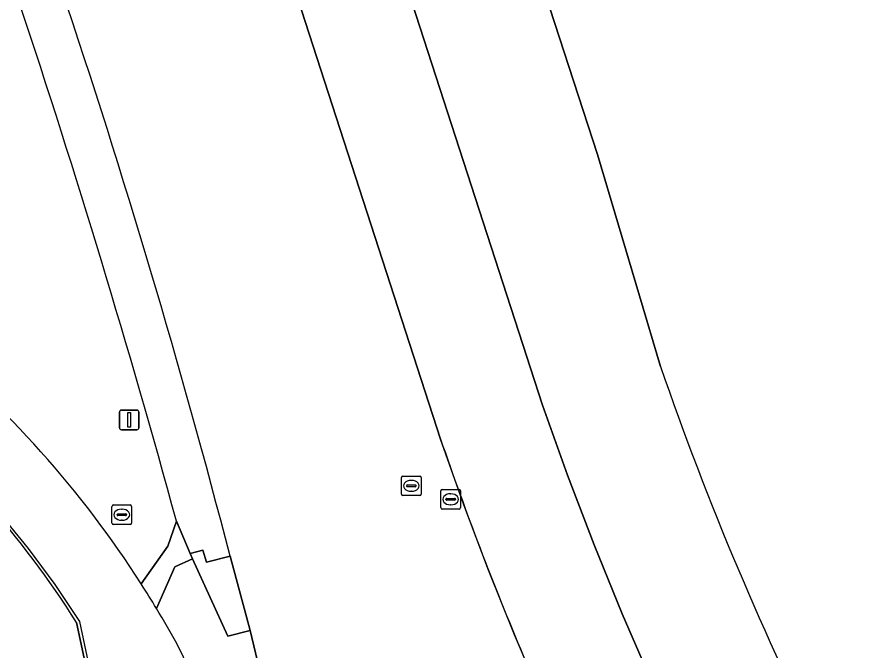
# Model space of a CAD drawing. Extents: x 155018 to 156648, y 383979 to 385733.
# Drawn here: x 156207.97 to 156251.77, y 384667.07 to 384699.34 of the extents above; entities that cross this region are included whole.
import ezdxf

# ---------------------------------------------------------------- set-up
doc = ezdxf.new("R2010")
doc.units = 0
for name, color, linetype in [('IMGEO_Berm_groen', 7, 'Continuous'), ('IMGEO_Brandkraan', 7, 'Continuous'), ('IMGEO_Erf', 7, 'Continuous'), ('IMGEO_Groenvoorziening', 7, 'Continuous'), ('IMGEO_Lichtmast', 7, 'Continuous'), ('IMGEO_Lijnafwatering', 7, 'Continuous'), ('IMGEO_Parkeervlak_gesloten', 7, 'Continuous'), ('IMGEO_Rijbaan_lokaal_gesloten', 7, 'Continuous'), ('IMGEO_Rijbaan_regionaal_gesloten', 7, 'Continuous'), ('IMGEO_Rioolput', 7, 'Continuous'), ('IMGEO_Voetpad_onverhard', 7, 'Continuous'), ('IMGEO_Voetpad_open', 7, 'Continuous')]:
    doc.layers.add(name, color=color, linetype=linetype)

msp = doc.modelspace()

# ---------------------------------------------------------------- linework, layer by layer
at = {"layer": 'IMGEO_Berm_groen'}
for points in [[(156219.838, 384668.094), (156218.706, 384667.817), (156216.907, 384671.748), (156216.011, 384671.337), (156215.071, 384669.221)], [(156220.658, 384664.696), (156219.838, 384668.094)]]:
    msp.add_lwpolyline(points, dxfattribs=at)
for centre, radius, start, end in [((156168.203, 384641.097), 54.658, 28.6582, 30.9671), ((156146.676, 384633.635), 77.22, 10.73157, 25.85483)]:
    msp.add_arc(centre, radius, start, end, dxfattribs=at)
at = {"layer": 'IMGEO_Brandkraan'}
for p, q in [((156212.802, 384673.571), (156212.802, 384674.423)), ((156212.877, 384674.497), (156213.729, 384674.497)), ((156213.803, 384674.423), (156213.803, 384673.571)), ((156213.061, 384673.991), (156213.061, 384674.003)), ((156213.499, 384673.954), (156213.101, 384673.954)), ((156213.104, 384674.04), (156213.502, 384674.04)), ((156213.29, 384674.277), (156213.315, 384674.277)), ((156213.545, 384674.003), (156213.545, 384673.991)), ((156213.729, 384673.497), (156212.877, 384673.497)), ((156213.313, 384673.717), (156213.288, 384673.717))]:
    msp.add_line(p, q, dxfattribs=at)
for points in [[(156212.802, 384673.571), (156212.802, 384674.423)], [(156212.877, 384674.497), (156213.729, 384674.497)], [(156213.803, 384674.423), (156213.803, 384673.571)], [(156213.729, 384673.497), (156212.877, 384673.497)]]:
    msp.add_lwpolyline(points, dxfattribs=at)
for centre, radius, start, end in [((156212.879, 384674.421), 0.0765, 91.552, 178.448), ((156212.879, 384674.421), 0.0765, 91.552, 178.448), ((156213.727, 384674.421), 0.0765, 1.552, 88.448), ((156213.727, 384674.421), 0.0765, 1.552, 88.448), ((156213.101, 384674), 0.0403, 85.8775, 175.7526), ((156213.098, 384673.99), 0.0366, 178.938, 274.7102), ((156213.502, 384673.997), 0.043, 264.8664, 352.4533), ((156213.506, 384674.002), 0.0386, 1.7309, 96.639), ((156212.879, 384673.573), 0.0765, 181.552, 268.448), ((156212.879, 384673.573), 0.0765, 181.552, 268.448), ((156213.727, 384673.573), 0.0765, 271.552, 358.448), ((156213.727, 384673.573), 0.0765, 271.552, 358.448)]:
    msp.add_arc(centre, radius, start, end, dxfattribs=at)
for centre, major_axis, ratio, start_param, end_param in [((156213.289, 384673.997), (-0.387, 0.002), 0.722429, 4.712389, 7.853982), ((156213.314, 384673.997), (-0.39, 0.002), 0.717154, 1.570796, 4.712389)]:
    msp.add_ellipse(centre, major_axis=major_axis, ratio=ratio, start_param=start_param, end_param=end_param, dxfattribs=at)
at = {"layer": 'IMGEO_Erf'}
for points in [[(156229.957, 384715.21), (156232.448, 384708.003), (156237.531, 384692.351), (156240.748, 384681.554)], [(156218.203, 384646.681), (156214.217, 384654.782), (156213.516, 384656.716), (156210.99, 384668.513)]]:
    msp.add_lwpolyline(points, dxfattribs=at)
for centre, radius, start, end in [((156390.284, 384732.935), 158.117, 198.96284, 206.94195), ((156170.279, 384642.85), 48.125, 32.2256, 50.7845)]:
    msp.add_arc(centre, radius, start, end, dxfattribs=at)
at = {"layer": 'IMGEO_Groenvoorziening'}
msp.add_lwpolyline([(156214.295, 384670.471), (156215.643, 384672.4), (156216.088, 384673.667)], dxfattribs=at)
for centre, radius, start, end in [((155726.458, 384539.639), 507.642, 15.30871, 18.42638), ((156169.95, 384642.085), 52.652, 32.624, 51.0616)]:
    msp.add_arc(centre, radius, start, end, dxfattribs=at)
at = {"layer": 'IMGEO_Lichtmast'}
for p, q in [((156213.182, 384678.426), (156213.182, 384679.226)), ((156213.182, 384679.226), (156213.182, 384678.426)), ((156213.282, 384679.326), (156214.072, 384679.326)), ((156214.072, 384679.326), (156213.282, 384679.326)), ((156214.172, 384679.226), (156214.172, 384678.426)), ((156214.172, 384678.426), (156214.172, 384679.226)), ((156214.072, 384678.326), (156213.282, 384678.326)), ((156213.282, 384678.326), (156214.072, 384678.326))]:
    msp.add_line(p, q, dxfattribs=at)
msp.add_lwpolyline([(156213.602, 384679.201), (156213.752, 384679.201), (156213.752, 384678.451), (156213.602, 384678.451), (156213.602, 384679.201)], dxfattribs=at)
for centre, start, end in [((156213.282, 384679.226), 90, 180), ((156213.282, 384679.226), 90, 180), ((156214.072, 384679.226), 0, 90), ((156214.072, 384679.226), 360, 90), ((156213.282, 384678.426), 180, 270), ((156213.282, 384678.426), 180, 270), ((156214.072, 384678.426), 270, 0), ((156214.072, 384678.426), 270, 0)]:
    msp.add_arc(centre, 0.1, start, end, dxfattribs=at)
at = {"layer": 'IMGEO_Lijnafwatering'}
for points in [[(156226.82, 384686.248), (156220.874, 384704.586), (156220.853, 384704.653), (156220.831, 384704.721), (156220.81, 384704.788)], [(156233.314, 384667.88), (156231.989, 384671.174), (156230.732, 384674.496), (156229.546, 384677.843), (156226.82, 384686.248)], [(156207.111, 384674.032), (156208.539, 384672.269), (156209.884, 384670.442), (156211.143, 384668.554), (156213.644, 384656.757), (156213.786, 384656.366)], [(156241.632, 384650.26), (156240.632, 384652.199), (156239.662, 384654.153), (156238.721, 384656.121), (156236.819, 384659.994), (156235.016, 384663.915), (156233.314, 384667.88)]]:
    msp.add_lwpolyline(points, dxfattribs=at)
at = {"layer": 'IMGEO_Parkeervlak_gesloten'}
for points in [[(156255.201, 384638.385), (156249.003, 384648.212), (156243.643, 384658.521), (156241.948, 384661.961), (156240.333, 384665.439), (156238.8, 384668.954), (156237.365, 384672.463), (156236.011, 384676.004), (156234.74, 384679.575), (156226.074, 384706.301), (156223.759, 384713.208), (156218.652, 384726.412), (156213.156, 384739.459), (156207.274, 384752.336), (156204.643, 384757.76), (156201.954, 384763.155), (156199.208, 384768.521), (156194.075, 384778.007), (156188.723, 384787.371), (156183.156, 384796.609), (156150.3, 384847.136), (156144.003, 384846.776)], [(156218.594, 384711.388), (156220.874, 384704.586), (156229.546, 384677.843)]]:
    msp.add_lwpolyline(points, dxfattribs=at)
msp.add_arc((156389.55, 384732.656), 169.132, 198.90993, 202.90705, dxfattribs=at)
at = {"layer": 'IMGEO_Rijbaan_lokaal_gesloten'}
for points in [[(156183.156, 384796.609), (156188.723, 384787.371), (156194.075, 384778.007), (156199.208, 384768.521), (156201.954, 384763.155), (156204.643, 384757.76), (156207.274, 384752.336), (156213.156, 384739.459), (156218.652, 384726.412), (156223.759, 384713.208), (156226.074, 384706.301), (156234.74, 384679.575), (156236.011, 384676.004), (156237.365, 384672.463), (156238.8, 384668.954), (156240.333, 384665.439), (156241.948, 384661.961), (156243.643, 384658.521), (156249.003, 384648.212), (156255.201, 384638.385)], [(156240.748, 384681.554), (156237.531, 384692.351), (156232.448, 384708.003), (156229.957, 384715.21)], [(156210.99, 384668.513), (156213.516, 384656.716), (156214.217, 384654.782), (156218.203, 384646.681)]]:
    msp.add_lwpolyline(points, dxfattribs=at)
for centre, radius, start, end in [((156169.95, 384642.085), 52.652, 32.624, 51.0616), ((156390.284, 384732.935), 158.117, 198.96284, 206.94195), ((156170.279, 384642.85), 48.125, 32.2256, 50.7845), ((156163.062, 384637.8), 60.763, 31.13833, 32.52569), ((156168.203, 384641.097), 54.658, 28.6582, 30.9671), ((156146.676, 384633.635), 77.22, 10.73157, 25.85483)]:
    msp.add_arc(centre, radius, start, end, dxfattribs=at)
at = {"layer": 'IMGEO_Rijbaan_regionaal_gesloten'}
for points in [[(156229.546, 384677.843), (156220.874, 384704.586), (156218.594, 384711.388)], [(156218.823, 384671.884), (156219.838, 384668.094), (156220.658, 384664.696)]]:
    msp.add_lwpolyline(points, dxfattribs=at)
for centre, radius, start, end in [((155797.054, 384562.145), 435.812, 14.58432, 18.55772), ((156389.55, 384732.656), 169.132, 198.90993, 202.90705)]:
    msp.add_arc(centre, radius, start, end, dxfattribs=at)
at = {"layer": 'IMGEO_Rioolput'}
for p, q in [((156227.553, 384675.043), (156227.553, 384675.895)), ((156227.628, 384675.969), (156228.48, 384675.969)), ((156228.041, 384675.749), (156228.066, 384675.749)), ((156228.554, 384675.895), (156228.554, 384675.043)), ((156227.812, 384675.463), (156227.812, 384675.475)), ((156228.25, 384675.426), (156227.852, 384675.426)), ((156227.855, 384675.512), (156228.253, 384675.512)), ((156228.296, 384675.475), (156228.296, 384675.463)), ((156229.633, 384675.283), (156230.485, 384675.283)), ((156228.48, 384674.969), (156227.628, 384674.969)), ((156228.064, 384675.189), (156228.039, 384675.189)), ((156229.558, 384674.357), (156229.558, 384675.209)), ((156229.86, 384674.826), (156230.258, 384674.826)), ((156230.046, 384675.063), (156230.071, 384675.063)), ((156230.559, 384675.209), (156230.559, 384674.357)), ((156229.817, 384674.777), (156229.817, 384674.789)), ((156230.255, 384674.74), (156229.857, 384674.74)), ((156230.069, 384674.503), (156230.044, 384674.503)), ((156230.301, 384674.789), (156230.301, 384674.777)), ((156230.485, 384674.283), (156229.633, 384674.283))]:
    msp.add_line(p, q, dxfattribs=at)
for points in [[(156227.553, 384675.043), (156227.553, 384675.895)], [(156227.628, 384675.969), (156228.48, 384675.969)], [(156228.554, 384675.895), (156228.554, 384675.043)], [(156229.633, 384675.283), (156230.485, 384675.283)], [(156228.48, 384674.969), (156227.628, 384674.969)], [(156229.558, 384674.357), (156229.558, 384675.209)], [(156230.559, 384675.209), (156230.559, 384674.357)], [(156230.485, 384674.283), (156229.633, 384674.283)]]:
    msp.add_lwpolyline(points, dxfattribs=at)
for centre, radius, start, end in [((156227.63, 384675.893), 0.0765, 91.552, 178.448), ((156227.63, 384675.893), 0.0765, 91.552, 178.448), ((156228.478, 384675.893), 0.0765, 1.552, 88.448), ((156228.478, 384675.893), 0.0765, 1.552, 88.448), ((156227.852, 384675.472), 0.0403, 85.8775, 175.7526), ((156227.849, 384675.462), 0.0366, 178.938, 274.7102), ((156228.253, 384675.469), 0.043, 264.8664, 352.4533), ((156228.257, 384675.474), 0.0386, 1.7309, 96.639), ((156229.635, 384675.207), 0.0765, 91.552, 178.448), ((156229.635, 384675.207), 0.0765, 91.552, 178.448), ((156230.483, 384675.207), 0.0765, 1.552, 88.448), ((156230.483, 384675.207), 0.0765, 1.552, 88.448), ((156227.63, 384675.045), 0.0765, 181.552, 268.448), ((156227.63, 384675.045), 0.0765, 181.552, 268.448), ((156228.478, 384675.045), 0.0765, 271.552, 358.448), ((156228.478, 384675.045), 0.0765, 271.552, 358.448), ((156229.857, 384674.786), 0.0403, 85.8775, 175.7526), ((156230.262, 384674.788), 0.0386, 1.7309, 96.639), ((156229.635, 384674.359), 0.0765, 181.552, 268.448), ((156229.635, 384674.359), 0.0765, 181.552, 268.448), ((156229.854, 384674.776), 0.0366, 178.938, 274.7102), ((156230.258, 384674.783), 0.043, 264.8664, 352.4533), ((156230.483, 384674.359), 0.0765, 271.552, 358.448), ((156230.483, 384674.359), 0.0765, 271.552, 358.448)]:
    msp.add_arc(centre, radius, start, end, dxfattribs=at)
for centre, major_axis, ratio, start_param, end_param in [((156228.04, 384675.469), (-0.387, 0.002), 0.722429, 4.712389, 7.853982), ((156228.065, 384675.469), (-0.39, 0.002), 0.717154, 1.570796, 4.712389), ((156230.045, 384674.783), (-0.387, 0.002), 0.722429, 4.712389, 7.853982), ((156230.07, 384674.783), (-0.39, 0.002), 0.717154, 1.570796, 4.712389)]:
    msp.add_ellipse(centre, major_axis=major_axis, ratio=ratio, start_param=start_param, end_param=end_param, dxfattribs=at)
at = {"layer": 'IMGEO_Voetpad_onverhard'}
for points in [[(156216.907, 384671.748), (156216.784, 384672.016), (156216.088, 384673.667), (156215.643, 384672.4), (156214.295, 384670.471)], [(156215.071, 384669.221), (156216.011, 384671.337), (156216.907, 384671.748)]]:
    msp.add_lwpolyline(points, dxfattribs=at)
msp.add_arc((156163.062, 384637.8), 60.763, 31.13833, 32.52569, dxfattribs=at)
at = {"layer": 'IMGEO_Voetpad_open'}
msp.add_lwpolyline([(156216.088, 384673.667), (156216.784, 384672.016), (156217.438, 384672.199), (156217.623, 384671.581), (156218.823, 384671.884)], dxfattribs=at)
msp.add_lwpolyline([(156218.823, 384671.884), (156217.623, 384671.581), (156217.438, 384672.199), (156216.784, 384672.016), (156216.907, 384671.748), (156218.706, 384667.817), (156219.838, 384668.094)], close=True, dxfattribs=at)
for centre, radius, start, end in [((155797.054, 384562.145), 435.812, 14.58432, 18.55772), ((155726.458, 384539.639), 507.642, 15.30871, 18.42638)]:
    msp.add_arc(centre, radius, start, end, dxfattribs=at)

doc.saveas('drawing.dxf')
